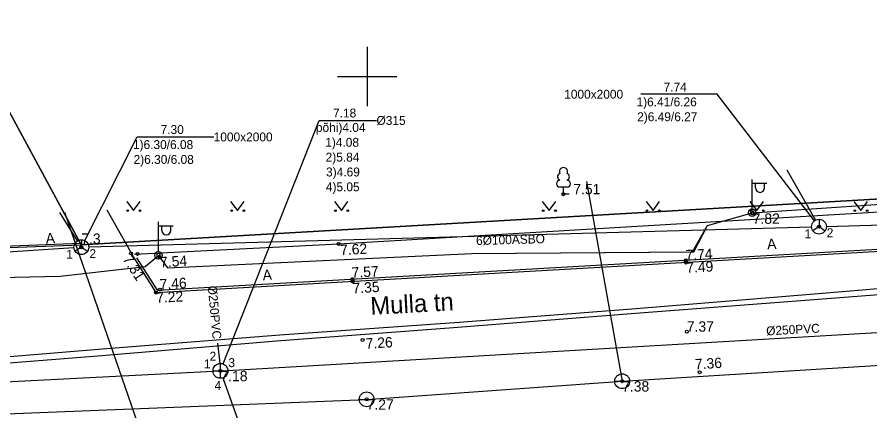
# Model space of a CAD drawing. Extents: x 473307 to 473719, y 6532843 to 6533381.
# Drawn here: x 473476.4 to 473533.9, y 6533277.5 to 6533304 of the extents above; entities that cross this region are included whole.
import ezdxf

# ---------------------------------------------------------------- set-up
doc = ezdxf.new("R2010")
doc.units = 0
for name, color, linetype in [('Default', 7, 'Continuous'), ('HALJASTUS', 7, 'Continuous'), ('KORGUS', 7, 'Continuous'), ('KTRASS', 7, 'Continuous'), ('MPKAABEL', 7, 'Continuous'), ('PIIR', 7, 'Continuous'), ('POST', 7, 'Continuous'), ('PUU', 7, 'Continuous'), ('SIKAEV', 7, 'Continuous'), ('SIKAEV_NR', 7, 'Continuous'), ('SITRASS', 7, 'Continuous'), ('SITRASS_TEKST', 7, 'Continuous'), ('SKKAEV', 7, 'Continuous'), ('SKKAEV_NR', 7, 'Continuous'), ('SKTRASS', 7, 'Continuous'), ('SKTRASS_TEKST', 7, 'Continuous'), ('TEE', 7, 'Continuous'), ('TTRASS', 7, 'Continuous'), ('VKAEV', 7, 'Continuous'), ('VORK', 7, 'Continuous'), ('VTRASS', 7, 'Continuous')]:
    doc.layers.add(name, color=color, linetype=linetype)

# ---------------------------------------------------------------- blocks, each defined once
blk = doc.blocks.new('LEHTP1')
at = {"layer": 'Default'}
for p, q in [((0.48, 0.95), (-0.48, 0.95)), ((0, 0), (0, 0.95)), ((0.76, 0), (0, 0))]:
    blk.add_line(p, q, dxfattribs=at)
for centre, radius, start, end in [((0, 3.04), 0.554, 332.5799, 207.4201), ((-0.34, 2.35), 0.465, 109.0217, 253.1415), ((0.34, 2.35), 0.465, 286.8508, 70.9859), ((-0.47, 1.42), 0.475, 90.0016, 269.3953), ((0.47, 1.42), 0.475, 270.6047, 89.9984)]:
    blk.add_arc(centre, radius, start, end, dxfattribs=at)
blk = doc.blocks.new('VEKAEV')
at = {"layer": 'Default'}
blk.add_line((-1, 0), (1, 0), dxfattribs=at)
blk.add_circle((0, 0), 1, dxfattribs=at)
blk = doc.blocks.new('SIKAEV')
at = {"layer": 'Default'}
for p, q in [((0, 0), (-0.83, -0.55)), ((0, 1), (0, 0)), ((0, 0), (0.83, -0.55))]:
    blk.add_line(p, q, dxfattribs=at)
blk.add_circle((0, 0), 1, dxfattribs=at)
blk = doc.blocks.new('KAKAEV')
at = {"layer": 'Default'}
for p, q in [((-1, 0), (1, 0)), ((0, -1), (0, 1))]:
    blk.add_line(p, q, dxfattribs=at)
blk.add_circle((0, 0), 1, dxfattribs=at)
blk = doc.blocks.new('MEPOST')
at = {"layer": 'Default'}
blk.add_circle((0, 0), 0.5, dxfattribs=at)
for start, end in [(0, 180), (180, 0)]:
    blk.add_arc((0, 0), 0.25, start, end, dxfattribs=at)
blk = doc.blocks.new('VAPOST')
at = {"layer": 'Default'}
for p, q in [((0, 0.5), (0, 4.5)), ((0, 4), (2, 4)), ((0.45, 3.36), (0.45, 4)), ((1.68, 3.36), (1.68, 4))]:
    blk.add_line(p, q, dxfattribs=at)
blk.add_arc((1.07, 3.36), 0.613, 180, 0, dxfattribs=at)
blk = doc.blocks.new('MURU')
at = {"layer": 'Default'}
for p, q in [((-0.93, 1.21), (0, 0)), ((0, 0), (0.89, 1.21))]:
    blk.add_line(p, q, dxfattribs=at)
for centre in [(-0.8, 0), (0.86, 0)]:
    blk.add_circle(centre, 0.11, dxfattribs=at)
blk = doc.blocks.new('VKORIS')
at = {"layer": 'Default'}
for p, q in [((0, 4), (0, -4)), ((-4, 0), (4, 0))]:
    blk.add_line(p, q, dxfattribs=at)

msp = doc.modelspace()

# ---------------------------------------------------------------- linework, layer by layer
at = {"layer": 'KORGUS'}
for centre in [(473513.237, 6533292.067), (473525.994, 6533290.777), (473530.457, 6533289.888), (473498.094, 6533288.724), (473480.744, 6533288.492), (473484.095, 6533288.078), (473484.531, 6533288.052), (473486.032, 6533287.836), (473521.479, 6533287.615), (473521.492, 6533287.464), (473499.01, 6533286.339), (473499.021, 6533286.187), (473485.771, 6533285.444), (473486.042, 6533285.646), (473521.55, 6533282.809), (473499.699, 6533282.251), (473490.123, 6533280.169), (473522.413, 6533280.078), (473517.192, 6533279.473), (473499.977, 6533278.249)]:
    msp.add_circle(centre, 0.1, dxfattribs=at)
at = {"layer": 'KTRASS'}
msp.add_line((473479.622, 6533290.86), (473486.242, 6533271.673), dxfattribs=at)
at = {"layer": 'MPKAABEL'}
for points in [[(473525.948, 6533290.824), (473539.287, 6533291.718), (473545.145, 6533292.046), (473550.656, 6533292.727), (473564.851, 6533292.918)], [(473413.879, 6533285.041), (473421.046, 6533285.725), (473435.898, 6533286.846), (473444.295, 6533287.087), (473446.061, 6533286.839), (473454.024, 6533286.382), (473467.054, 6533286.286), (473479.314, 6533286.552), (473485.038, 6533287.191), (473485.942, 6533287.951), (473486.56, 6533287.104), (473507.071, 6533288.073), (473521.921, 6533288.182), (473522.937, 6533289.965), (473525.948, 6533290.824), (473539.287, 6533291.718)], [(473485.942, 6533287.951), (473486.56, 6533287.104), (473507.071, 6533288.073), (473522.021, 6533288.182), (473522.937, 6533289.965), (473525.948, 6533290.824)], [(473444.295, 6533287.087), (473446.061, 6533286.839), (473454.024, 6533286.382), (473467.054, 6533286.286), (473479.314, 6533286.552), (473485.038, 6533287.191), (473485.942, 6533287.951)]]:
    msp.add_lwpolyline(points, dxfattribs=at)
at = {"layer": 'PIIR'}
for points in [[(473449.76, 6533380.885), (473433.52, 6533372.29), (473447.71, 6533347.37), (473454.72, 6533346.94), (473461.17, 6533334.49), (473476.21, 6533307.58), (473471.79, 6533305.18), (473480.69, 6533288.74), (473430.17, 6533286.8), (473426.19, 6533307.67), (473415.91, 6533326.36), (473400.95, 6533323.6), (473392.61, 6533364.11), (473394.06, 6533370.53), (473399.03, 6533371.95), (473403.75, 6533374.68), (473415.377, 6533380.885)], [(473306.698, 6533269.314), (473318.22, 6533273.04), (473319.15, 6533273.32), (473325.84, 6533274.58), (473345.31, 6533277.99), (473387.78, 6533284.78), (473409.45, 6533285.94), (473429.73, 6533289.19), (473430.17, 6533286.8), (473480.73, 6533288.66), (473545.58, 6533292.4), (473585.1, 6533294.7), (473599.09, 6533295.91), (473601.54, 6533272.81), (473586.5, 6533271.93), (473496.37, 6533266.79), (473372.23, 6533259.41), (473356.5, 6533258.46), (473354.97, 6533266.17), (473326.61, 6533261.28), (473306.698, 6533254.866)]]:
    msp.add_lwpolyline(points, dxfattribs=at)
msp.add_lwpolyline([(473480.69, 6533288.74), (473471.79, 6533305.18), (473476.25, 6533307.51), (473476.21, 6533307.58), (473461.17, 6533334.49), (473465.17, 6533335.3), (473485.24, 6533339.32), (473504.35, 6533345.55), (473520.75, 6533316.46), (473536.31, 6533310.52), (473545.58, 6533292.4), (473480.73, 6533288.66)], close=True, dxfattribs=at)
at = {"layer": 'SIKAEV_NR'}
for points in [[(473530.152, 6533290.284), (473523.598, 6533298.807), (473518.444, 6533298.807)], [(473480.973, 6533288.95), (473484.51, 6533295.93), (473489.665, 6533295.93)]]:
    msp.add_lwpolyline(points, dxfattribs=at)
at = {"layer": 'SITRASS'}
for p, q in [((473480.482, 6533288.928), (473479.288, 6533290.84)), ((473481.247, 6533288.518), (473529.957, 6533289.874)), ((473421.469, 6533284.782), (473480.248, 6533288.472))]:
    msp.add_line(p, q, dxfattribs=at)
for points in [[(473528.297, 6533293.717), (473530.211, 6533290.324)], [(473530.957, 6533289.903), (473578.957, 6533291.339)]]:
    msp.add_lwpolyline(points, dxfattribs=at)
at = {"layer": 'SKKAEV_NR'}
msp.add_lwpolyline([(473490.307, 6533280.634), (473496.783, 6533297.041), (473500.638, 6533297.041)], dxfattribs=at)
at = {"layer": 'SKTRASS'}
msp.add_line((473489.919, 6533282.041), (473490.069, 6533280.666), dxfattribs=at)
for points in [[(473490.622, 6533280.198), (473548.96, 6533283.613)], [(473431.814, 6533277.181), (473489.624, 6533280.143)], [(473490.291, 6533279.698), (473495.484, 6533265.109)]]:
    msp.add_lwpolyline(points, dxfattribs=at)
at = {"layer": 'TEE'}
for points in [[(473484.319, 6533288.04), (473498.094, 6533288.724), (473545.91, 6533291.549)], [(473484.333, 6533287.708), (473485.767, 6533285.452), (473546.003, 6533288.876), (473545.91, 6533291.549)], [(473484.46, 6533287.788), (473485.846, 6533285.607), (473545.848, 6533289.017), (473545.76, 6533291.543)], [(473482.47, 6533291.027), (473484.333, 6533287.708)]]:
    msp.add_lwpolyline(points, dxfattribs=at)
at = {"layer": 'TTRASS'}
for points in [[(473465.434, 6533284.738), (473465.694, 6533284.749), (473466.447, 6533284.755), (473466.627, 6533284.664), (473466.716, 6533284.507), (473466.765, 6533283.771), (473466.869, 6533281.468), (473466.908, 6533280.755), (473467.012, 6533280.584), (473467.214, 6533280.516), (473467.95, 6533280.563), (473468.773, 6533280.628), (473469.508, 6533280.644), (473470.199, 6533280.658), (473482.174, 6533281.662), (473494.129, 6533282.6), (473506.198, 6533283.452), (473518.136, 6533284.378), (473530.121, 6533285.357), (473537.652, 6533285.985)], [(473464.803, 6533284.254), (473465.161, 6533284.264), (473465.95, 6533284.297), (473466.168, 6533284.201), (473466.237, 6533284.046), (473466.282, 6533283.258), (473466.388, 6533280.988), (473466.509, 6533280.266), (473466.615, 6533280.106), (473466.776, 6533280.048), (473467.501, 6533280.094), (473468.5, 6533280.134), (473469.195, 6533280.189), (473469.899, 6533280.246), (473481.865, 6533281.193), (473493.907, 6533282.185), (473505.831, 6533283.097), (473517.791, 6533284.039), (473529.805, 6533284.958), (473537.412, 6533285.531)]]:
    msp.add_lwpolyline(points, dxfattribs=at)
at = {"layer": 'VTRASS'}
msp.add_line((473514.789, 6533292.924), (473517.192, 6533279.473), dxfattribs=at)
msp.add_lwpolyline([(473353.303, 6533269.506), (473365.999, 6533272.186), (473379.745, 6533270.923), (473385.029, 6533271.056), (473412.227, 6533273.37), (473464.393, 6533276.821), (473499.973, 6533278.249), (473517.192, 6533279.473), (473556.042, 6533281.885), (473612.816, 6533284.928)], dxfattribs=at)

# ---------------------------------------------------------------- block references
at = {"layer": 'HALJASTUS', "xscale": 0.5, "yscale": 0.5}
for p in [(473484.271, 6533290.967), (473491.271, 6533290.967), (473498.271, 6533290.967), (473512.271, 6533290.967), (473519.271, 6533290.967), (473526.271, 6533290.967), (473533.271, 6533290.967)]:
    msp.add_blockref('MURU', p, dxfattribs=at)
at = {"layer": 'POST', "xscale": 0.5, "yscale": 0.5}
for name, p in [('VAPOST', (473525.948, 6533290.824)), ('MEPOST', (473525.948, 6533290.824)), ('VAPOST', (473485.942, 6533287.951)), ('MEPOST', (473485.942, 6533287.951))]:
    msp.add_blockref(name, p, dxfattribs=at)
at = {"layer": 'PUU', "xscale": 0.5, "yscale": 0.5}
msp.add_blockref('LEHTP1', (473513.237, 6533292.067), dxfattribs=at)
at = {"layer": 'SIKAEV', "xscale": 0.5, "yscale": 0.5}
for p in [(473530.457, 6533289.888), (473480.747, 6533288.504)]:
    msp.add_blockref('SIKAEV', p, dxfattribs=at)
at = {"layer": 'SKKAEV', "xscale": 0.5, "yscale": 0.5}
msp.add_blockref('KAKAEV', (473490.123, 6533280.169), dxfattribs=at)
at = {"layer": 'VKAEV', "xscale": 0.5, "yscale": 0.5}
for p in [(473517.192, 6533279.473), (473499.973, 6533278.249)]:
    msp.add_blockref('VEKAEV', p, dxfattribs=at)
at = {"layer": 'VORK', "xscale": 0.5, "yscale": 0.5}
msp.add_blockref('VKORIS', (473500, 6533300), dxfattribs=at)

# ---------------------------------------------------------------- texts
at = {"layer": 'KORGUS'}
for s, p in [('7.51', (473513.902, 6533292.067)), ('7.82', (473525.994, 6533290.077)), ('7.3', (473480.744, 6533288.725)), ('7.37', (473521.55, 6533282.809)), ('7.18', (473490.123, 6533279.469)), ('7.38', (473517.192, 6533278.773)), ('7.27', (473499.977, 6533277.549))]:
    msp.add_text(s, height=0.7, dxfattribs=at).set_placement(p)
for s, rotation, p in [('7.62', 3.38, (473498.208, 6533287.958)), ('7.74', 3.25337, (473521.479, 6533287.615)), ('7.31', 302.53567, (473483.505, 6533287.701)), ('7.54', 3.59198, (473486.076, 6533287.138)), ('7.57', 3.25337, (473498.98, 6533286.439)), ('7.49', 3.25337, (473521.532, 6533286.765)), ('7.46', 3.25337, (473486.042, 6533285.646)), ('7.35', 3.25337, (473499.043, 6533285.386)), ('7.22', 3.25337, (473485.811, 6533284.745)), ('7.26', 3.25337, (473499.929, 6533281.661)), ('7.36', 3.46356, (473522.117, 6533280.265))]:
    msp.add_text(s, height=0.7, rotation=rotation, dxfattribs=at).set_placement(p)
at = {"layer": 'SIKAEV_NR'}
for s, p in [('1000x2000', (473513.287, 6533298.507)), ('7.74', (473519.987, 6533298.991)), ('1)6.41/6.26', (473518.159, 6533297.991)), ('2)6.49/6.27', (473518.202, 6533296.991)), ('7.30', (473486.088, 6533296.13)), ('1000x2000', (473489.665, 6533295.63)), ('1)6.30/6.08', (473484.225, 6533295.115)), ('2)6.30/6.08', (473484.268, 6533294.115)), ('1', (473529.482, 6533289.098)), ('2', (473530.977, 6533289.177)), ('1', (473479.728, 6533287.723)), ('2', (473481.292, 6533287.767))]:
    msp.add_text(s, height=0.6, dxfattribs=at).set_placement(p)
at = {"layer": 'SITRASS_TEKST'}
msp.add_text('6%%c100ASBO', height=0.6, rotation=1.58522, dxfattribs=at).set_placement((473507.356, 6533288.645))
at = {"layer": 'SKKAEV_NR'}
for s, p in [('7.18', (473497.71, 6533297.241)), ('%%C315', (473500.638, 6533296.741)), ('põhi)4.04', (473496.553, 6533296.269)), ('1)4.08', (473497.182, 6533295.269)), ('2)5.84', (473497.21, 6533294.269)), ('3)4.69', (473497.239, 6533293.269)), ('4)5.05', (473497.225, 6533292.269)), ('2', (473489.389, 6533280.852)), ('1', (473489.002, 6533280.336)), ('3', (473490.654, 6533280.422)), ('4', (473489.725, 6533278.887))]:
    msp.add_text(s, height=0.6, dxfattribs=at).set_placement(p)
at = {"layer": 'SKTRASS_TEKST'}
for rotation, p in [(275.21895, (473489.267, 6533285.883)), (3.07445, (473526.915, 6533282.556))]:
    msp.add_text('%%C250PVC', height=0.6, rotation=rotation, dxfattribs=at).set_placement(p)
at = {"layer": 'TEE'}
for s, height, rotation, p in [('A', 0.7, 3.53447, (473478.367, 6533288.741)), ('A', 0.7, 3.61203, (473526.977, 6533288.351)), ('A', 0.7, 3.61203, (473492.983, 6533286.27)), ('Mulla tn', 1.2, 3.2461, (473500.255, 6533283.936))]:
    msp.add_text(s, height=height, rotation=rotation, dxfattribs=at).set_placement(p)

doc.saveas('drawing.dxf')
